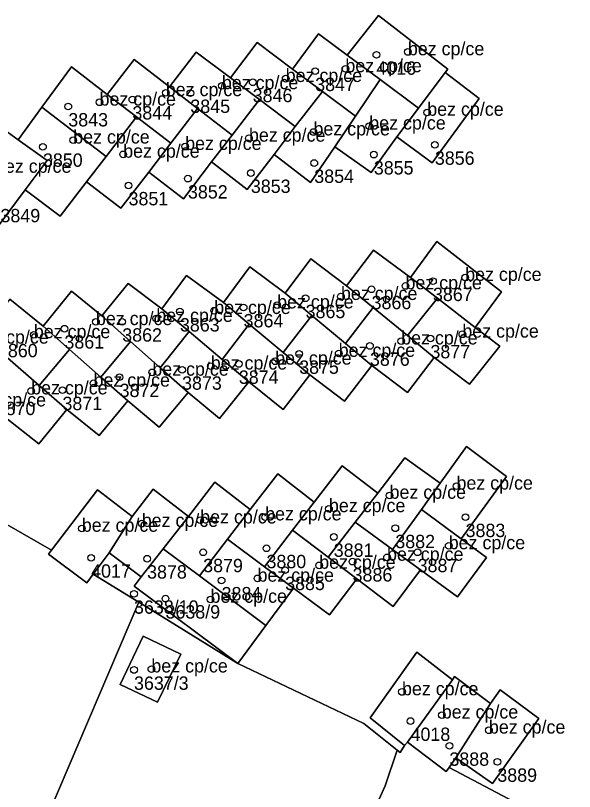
# Model space of a CAD drawing. Extents: x -878211 to -870363, y -1058464 to -1052522.
# Drawn here: x -874681.5 to -874639.7, y -1055270.9 to -1055212.8 of the extents above; entities that cross this region are included whole.
import ezdxf

# ---------------------------------------------------------------- set-up
doc = ezdxf.new("R2010")
doc.units = 0
for name, color, linetype in [('Vrstva 50', 7, 'Continuous'), ('Vrstva 51', 7, 'Continuous'), ('Vrstva 52', 7, 'Continuous')]:
    doc.layers.add(name, color=color, linetype=linetype)

msp = doc.modelspace()

# ---------------------------------------------------------------- linework, layer by layer
at = {"layer": 'Vrstva 50'}
for centre in [(-874654.49, -1055215.76994), (-874652.13, -1055215.54994), (-874659.07, -1055216.98994), (-874656.81, -1055216.81994), (-874661.28, -1055217.54994), (-874666.06, -1055218.08994), (-874663.75, -1055217.81994), (-874670.26, -1055218.60994), (-874668.42, -1055218.62994), (-874675.22, -1055219.31994), (-874672.76, -1055219.11994), (-874677.56, -1055219.63994), (-874650.68, -1055220.07994), (-874655.02, -1055221.10994), (-874659.2, -1055221.54994), (-874677.19, -1055222.15994), (-874664.03, -1055222.01994), (-874679.46, -1055222.65994), (-874668.81, -1055222.63994), (-874650.11, -1055222.50994), (-874673.45, -1055223.21994), (-874654.68, -1055223.23994), (-874659.14, -1055223.86994), (-874663.89, -1055224.61994), (-874668.6, -1055225.03994), (-874673.05, -1055225.54994), (-874650.25, -1055232.71994), (-874647.84, -1055232.44994), (-874654.85, -1055233.32994), (-874652.31, -1055233.07994), (-874659.79, -1055233.99994), (-874657.14, -1055233.87994), (-874661.92, -1055234.50994), (-874669.2, -1055234.99994), (-874666.63, -1055234.92994), (-874664.43, -1055234.68994), (-874675.49, -1055235.75994), (-874673.52, -1055235.75994), (-874670.97, -1055235.51994), (-874677.85, -1055236.27994), (-874680.14, -1055236.73994), (-874648.05, -1055236.69994), (-874652.63, -1055237.20994), (-874650.44, -1055237.00994), (-874654.97, -1055237.56994), (-874660.27, -1055238.16994), (-874657.31, -1055238.13994), (-874666.89, -1055239.08994), (-874664.79, -1055238.91994), (-874662.07, -1055238.71994), (-874671.27, -1055239.54994), (-874669.04, -1055239.35994), (-874675.67, -1055240.36994), (-874673.72, -1055239.90994), (-874680.34, -1055240.94994), (-874678, -1055240.88994), (-874648.49, -1055248.07994), (-874653.5, -1055248.76994), (-874658.04, -1055249.76994), (-874672.06, -1055250.87994), (-874667.68, -1055250.61994), (-874662.82, -1055250.38994), (-874647.81, -1055250.39994), (-874676.55, -1055251.23994), (-874653.07, -1055251.22994), (-874657.68, -1055251.87994), (-874649.07, -1055252.54994), (-874667.46, -1055253.02994), (-874662.72, -1055252.72994), (-874651.4, -1055253.02994), (-874675.85, -1055253.43994), (-874671.66, -1055253.50994), (-874656.27, -1055253.72994), (-874653.69, -1055253.40994), (-874661.32, -1055254.36994), (-874658.77, -1055254.00994), (-874666.08, -1055255.13994), (-874663.39, -1055254.97994), (-874672.64, -1055256.13994), (-874670.28, -1055256.49994), (-874666.91, -1055256.55994), (-874672.64, -1055261.83994), (-874671.34, -1055261.77994), (-874652.57, -1055263.48994), (-874649.59, -1055265.22994), (-874651.93, -1055265.66994), (-874646.06, -1055266.35994), (-874649.02, -1055267.52994), (-874645.43, -1055268.72994)]:
    msp.add_circle(centre, 0.25, dxfattribs=at)
at = {"layer": 'Vrstva 51'}
for points in [[(-874682.14, -1055221.53), (-874681.32, -1055222.12), (-874679.54, -1055219.69), (-874677.33, -1055216.66), (-874674.64, -1055218.73), (-874672.63, -1055216.12), (-874669.98, -1055218.16), (-874667.98, -1055215.57), (-874665.41, -1055217.5), (-874663.42, -1055214.85), (-874660.77, -1055216.83), (-874658.82, -1055214.18), (-874656.67, -1055215.78), (-874654.33, -1055212.82), (-874649.14, -1055216.84), (-874649.34, -1055217.1), (-874646.78, -1055219.04), (-874650.32, -1055223.86), (-874652.96, -1055221.91), (-874654.87, -1055224.58), (-874657.61, -1055222.66), (-874659.41, -1055225.32), (-874662.15, -1055223.22), (-874664.16, -1055225.84), (-874666.83, -1055223.79), (-874668.94, -1055226.54), (-874671.54, -1055224.55), (-874673.62, -1055227.26), (-874676.19, -1055225.29), (-874678.16, -1055227.86), (-874680.79, -1055225.88), (-874682.77, -1055228.5)], [(-874681.95, -1055234.06), (-874679.45, -1055236.09), (-874677.32, -1055233.46), (-874675.06, -1055235.32), (-874673.07, -1055232.9), (-874670.56, -1055234.78), (-874668.7, -1055232.29), (-874665.93, -1055234.32), (-874663.97, -1055231.64), (-874661.32, -1055233.62), (-874659.4, -1055231.04), (-874656.73, -1055233.07), (-874654.7, -1055230.39), (-874651.94, -1055232.44), (-874649.95, -1055229.75), (-874645.11, -1055233.51), (-874647.1, -1055236.18), (-874645.24, -1055237.59), (-874647.52, -1055240.44), (-874650.15, -1055238.44), (-874652.16, -1055241.07), (-874654.84, -1055239.03), (-874656.88, -1055241.7), (-874659.47, -1055239.73), (-874661.46, -1055242.34), (-874664.05, -1055240.27), (-874666.24, -1055243.01), (-874668.59, -1055241.05), (-874670.75, -1055243.65), (-874673.09, -1055241.69), (-874675.26, -1055244.28), (-874677.68, -1055242.33), (-874679.76, -1055244.91), (-874682.24, -1055242.96)], [(-874702.92, -1055239.03), (-874678.81, -1055252.86), (-874675.38, -1055248.34), (-874672.78, -1055250.35), (-874671.21, -1055248.31), (-874668.55, -1055250.34), (-874666.59, -1055247.78), (-874663.93, -1055249.83), (-874661.88, -1055247.16), (-874659.14, -1055249.27), (-874657.05, -1055246.55), (-874654.39, -1055248.6), (-874652.35, -1055245.96), (-874649.71, -1055247.86), (-874647.73, -1055245.1), (-874644.75, -1055247.35), (-874648.13, -1055252.03), (-874646.23, -1055253.43), (-874648.41, -1055256.36), (-874651.19, -1055254.33), (-874653.23, -1055257.08), (-874655.95, -1055255.02), (-874657.99, -1055257.71), (-874660.69, -1055255.71), (-874662.76, -1055258.5), (-874664.87, -1055261.35), (-874655.42, -1055265.85), (-874652.93, -1055267.85), (-874652.71, -1055268.03), (-874652.38, -1055267.5), (-874654.95, -1055265.44), (-874651.47, -1055260.52), (-874648.79, -1055262.57), (-874648.63, -1055262.33), (-874645.95, -1055264.36), (-874645.21, -1055263.32), (-874642.32, -1055265.47), (-874645.79, -1055270.34), (-874648.53, -1055268.43), (-874649.04, -1055269.14), (-874621.91, -1055283.49)]]:
    msp.add_lwpolyline(points, dxfattribs=at)
for points in [[(-874656.67, -1055215.78), (-874654.2, -1055217.62), (-874651.33, -1055219.75), (-874649.34, -1055217.1), (-874649.14, -1055216.84), (-874654.33, -1055212.82)], [(-874656.05, -1055220.36), (-874654.2, -1055217.62), (-874656.67, -1055215.78), (-874658.82, -1055214.18), (-874660.77, -1055216.83), (-874658.53, -1055218.5)], [(-874658.53, -1055218.5), (-874660.77, -1055216.83), (-874663.42, -1055214.85), (-874665.41, -1055217.5), (-874663.25, -1055219.12), (-874660.56, -1055221.14)], [(-874665.41, -1055217.5), (-874667.98, -1055215.57), (-874669.98, -1055218.16), (-874667.88, -1055219.78), (-874665.28, -1055221.77), (-874663.25, -1055219.12)], [(-874667.88, -1055219.78), (-874669.98, -1055218.16), (-874672.63, -1055216.12), (-874674.64, -1055218.73), (-874672.45, -1055220.41), (-874669.88, -1055222.39)], [(-874672.45, -1055220.41), (-874674.64, -1055218.73), (-874677.33, -1055216.66), (-874679.54, -1055219.69), (-874674.73, -1055223.39)], [(-874651.33, -1055219.75), (-874652.96, -1055221.91), (-874650.32, -1055223.86), (-874646.78, -1055219.04), (-874649.34, -1055217.1)], [(-874652.96, -1055221.91), (-874651.33, -1055219.75), (-874654.2, -1055217.62), (-874656.05, -1055220.36), (-874657.61, -1055222.66), (-874654.87, -1055224.58)], [(-874657.61, -1055222.66), (-874656.05, -1055220.36), (-874658.53, -1055218.5), (-874660.56, -1055221.14), (-874662.15, -1055223.22), (-874659.41, -1055225.32)], [(-874662.15, -1055223.22), (-874660.56, -1055221.14), (-874663.25, -1055219.12), (-874665.28, -1055221.77), (-874666.83, -1055223.79), (-874664.16, -1055225.84)], [(-874676.19, -1055225.29), (-874674.73, -1055223.39), (-874679.54, -1055219.69), (-874681.32, -1055222.12), (-874679.14, -1055223.69), (-874680.79, -1055225.88), (-874678.16, -1055227.86)], [(-874665.28, -1055221.77), (-874667.88, -1055219.78), (-874669.88, -1055222.39), (-874671.54, -1055224.55), (-874668.94, -1055226.54), (-874666.83, -1055223.79)], [(-874671.54, -1055224.55), (-874669.88, -1055222.39), (-874672.45, -1055220.41), (-874674.73, -1055223.39), (-874676.19, -1055225.29), (-874673.62, -1055227.26)], [(-874679.14, -1055223.69), (-874681.32, -1055222.12), (-874682.14, -1055221.53), (-874683.88, -1055224.11), (-874685.5, -1055226.51), (-874682.77, -1055228.5), (-874680.79, -1055225.88)], [(-874647.1, -1055236.18), (-874645.11, -1055233.51), (-874649.95, -1055229.75), (-874651.94, -1055232.44), (-874649.92, -1055234)], [(-874652.16, -1055236.8), (-874649.92, -1055234), (-874651.94, -1055232.44), (-874654.7, -1055230.39), (-874656.73, -1055233.07), (-874654.73, -1055234.7)], [(-874654.73, -1055234.7), (-874656.73, -1055233.07), (-874659.4, -1055231.04), (-874661.32, -1055233.62), (-874659.33, -1055235.28), (-874656.79, -1055237.4)], [(-874661.46, -1055238.07), (-874659.33, -1055235.28), (-874661.32, -1055233.62), (-874663.97, -1055231.64), (-874665.93, -1055234.32), (-874664.01, -1055235.93)], [(-874666.04, -1055238.59), (-874664.01, -1055235.93), (-874665.93, -1055234.32), (-874668.7, -1055232.29), (-874670.56, -1055234.78), (-874668.52, -1055236.5)], [(-874670.68, -1055239.2), (-874668.52, -1055236.5), (-874670.56, -1055234.78), (-874673.07, -1055232.9), (-874675.06, -1055235.32), (-874672.9, -1055237.23)], [(-874675.12, -1055239.9), (-874672.9, -1055237.23), (-874675.06, -1055235.32), (-874677.32, -1055233.46), (-874679.45, -1055236.09), (-874677.47, -1055237.84)], [(-874677.47, -1055237.84), (-874679.45, -1055236.09), (-874681.95, -1055234.06), (-874684.12, -1055236.72), (-874682.12, -1055238.46), (-874679.73, -1055240.54)], [(-874650.15, -1055238.44), (-874647.52, -1055240.44), (-874645.24, -1055237.59), (-874647.1, -1055236.18), (-874649.92, -1055234), (-874652.16, -1055236.8)], [(-874650.15, -1055238.44), (-874652.16, -1055236.8), (-874654.73, -1055234.7), (-874656.79, -1055237.4), (-874654.84, -1055239.03), (-874652.16, -1055241.07)], [(-874654.84, -1055239.03), (-874656.79, -1055237.4), (-874659.33, -1055235.28), (-874661.46, -1055238.07), (-874659.47, -1055239.73), (-874656.88, -1055241.7)], [(-874659.47, -1055239.73), (-874661.46, -1055238.07), (-874664.01, -1055235.93), (-874666.04, -1055238.59), (-874664.05, -1055240.27), (-874661.46, -1055242.34)], [(-874664.05, -1055240.27), (-874666.04, -1055238.59), (-874668.52, -1055236.5), (-874670.68, -1055239.2), (-874668.59, -1055241.05), (-874666.24, -1055243.01)], [(-874668.59, -1055241.05), (-874670.68, -1055239.2), (-874672.9, -1055237.23), (-874675.12, -1055239.9), (-874673.09, -1055241.69), (-874670.75, -1055243.65)], [(-874673.09, -1055241.69), (-874675.12, -1055239.9), (-874677.47, -1055237.84), (-874679.73, -1055240.54), (-874677.68, -1055242.33), (-874675.26, -1055244.28)], [(-874678.81, -1055252.86), (-874702.92, -1055239.03), (-874708.84, -1055246.86), (-874713.55, -1055249.97), (-874718.48, -1055257.92), (-874697.17, -1055267.28), (-874679.81, -1055274.43), (-874672.27, -1055256.77), (-874675.69, -1055254.66), (-874676.17, -1055255.31), (-874679.05, -1055253.17)], [(-874677.68, -1055242.33), (-874679.73, -1055240.54), (-874682.12, -1055238.46), (-874684.32, -1055241.18), (-874682.24, -1055242.96), (-874679.76, -1055244.91)], [(-874651.12, -1055249.83), (-874648.13, -1055252.03), (-874644.75, -1055247.35), (-874647.73, -1055245.1), (-874649.71, -1055247.86)], [(-874651.12, -1055249.83), (-874649.71, -1055247.86), (-874652.35, -1055245.96), (-874654.39, -1055248.6), (-874656.07, -1055250.77), (-874653.27, -1055252.82)], [(-874658.1, -1055253.4), (-874656.07, -1055250.77), (-874654.39, -1055248.6), (-874657.05, -1055246.55), (-874659.14, -1055249.27), (-874660.76, -1055251.38)], [(-874662.86, -1055254.11), (-874660.76, -1055251.38), (-874659.14, -1055249.27), (-874661.88, -1055247.16), (-874663.93, -1055249.83), (-874665.63, -1055252.05)], [(-874674.5, -1055253.07), (-874672.1, -1055254.86), (-874670.45, -1055252.76), (-874668.55, -1055250.34), (-874671.21, -1055248.31), (-874672.78, -1055250.35)], [(-874663.93, -1055249.83), (-874666.59, -1055247.78), (-874668.55, -1055250.34), (-874670.45, -1055252.76), (-874667.74, -1055254.79), (-874665.63, -1055252.05)], [(-874675.69, -1055254.66), (-874674.5, -1055253.07), (-874672.78, -1055250.35), (-874675.38, -1055248.34), (-874678.81, -1055252.86), (-874679.05, -1055253.17), (-874676.17, -1055255.31)], [(-874651.19, -1055254.33), (-874648.41, -1055256.36), (-874646.23, -1055253.43), (-874648.13, -1055252.03), (-874651.12, -1055249.83), (-874653.27, -1055252.82)], [(-874653.27, -1055252.82), (-874656.07, -1055250.77), (-874658.1, -1055253.4), (-874655.95, -1055255.02), (-874653.23, -1055257.08), (-874651.19, -1055254.33)], [(-874658.1, -1055253.4), (-874660.76, -1055251.38), (-874662.86, -1055254.11), (-874660.69, -1055255.71), (-874657.99, -1055257.71), (-874655.95, -1055255.02)], [(-874662.86, -1055254.11), (-874665.63, -1055252.05), (-874667.74, -1055254.79), (-874662.76, -1055258.5), (-874660.69, -1055255.71)], [(-874667.74, -1055254.79), (-874670.45, -1055252.76), (-874672.1, -1055254.86), (-874672.63, -1055255.57), (-874664.87, -1055261.35), (-874662.76, -1055258.5)], [(-874672.27, -1055256.77), (-874664.87, -1055261.35), (-874672.63, -1055255.57), (-874672.1, -1055254.86), (-874674.5, -1055253.07), (-874675.69, -1055254.66)], [(-874664.87, -1055261.35), (-874672.27, -1055256.77), (-874679.81, -1055274.43), (-874662.33, -1055281.63), (-874659.43, -1055282.91), (-874653.82, -1055270.52), (-874652.93, -1055267.85), (-874655.42, -1055265.85)], [(-874670.89, -1055264.25), (-874673.68, -1055262.92), (-874671.95, -1055259.32), (-874669.13, -1055260.67)], [(-874670.89, -1055264.25), (-874669.13, -1055260.67), (-874671.95, -1055259.32), (-874673.68, -1055262.92)], [(-874648.79, -1055262.57), (-874651.47, -1055260.52), (-874654.95, -1055265.44), (-874652.38, -1055267.5), (-874652.17, -1055267.26)], [(-874648.79, -1055262.57), (-874652.17, -1055267.26), (-874649.25, -1055269.44), (-874649.04, -1055269.14), (-874648.53, -1055268.43), (-874645.95, -1055264.36), (-874648.63, -1055262.33)], [(-874648.53, -1055268.43), (-874645.79, -1055270.34), (-874642.32, -1055265.47), (-874645.21, -1055263.32), (-874645.95, -1055264.36)], [(-874623.74, -1055297.98), (-874618.71, -1055286.16), (-874622.34, -1055284.31), (-874621.91, -1055283.49), (-874649.04, -1055269.14), (-874649.25, -1055269.44), (-874652.17, -1055267.26), (-874652.38, -1055267.5), (-874652.71, -1055268.03), (-874652.93, -1055267.85), (-874653.82, -1055270.52), (-874659.43, -1055282.91)]]:
    msp.add_lwpolyline(points, close=True, dxfattribs=at)
at = {"layer": 'Vrstva 52'}
for points in [[(-874654.33, -1055212.82), (-874656.67, -1055215.78), (-874654.2, -1055217.62), (-874651.33, -1055219.75), (-874649.34, -1055217.1), (-874649.14, -1055216.84)], [(-874660.77, -1055216.83), (-874658.53, -1055218.5), (-874656.05, -1055220.36), (-874654.2, -1055217.62), (-874656.67, -1055215.78), (-874658.82, -1055214.18)], [(-874665.41, -1055217.5), (-874663.25, -1055219.12), (-874660.56, -1055221.14), (-874658.53, -1055218.5), (-874660.77, -1055216.83), (-874663.42, -1055214.85)], [(-874669.98, -1055218.16), (-874667.88, -1055219.78), (-874665.28, -1055221.77), (-874663.25, -1055219.12), (-874665.41, -1055217.5), (-874667.98, -1055215.57)], [(-874674.64, -1055218.73), (-874672.45, -1055220.41), (-874669.88, -1055222.39), (-874667.88, -1055219.78), (-874669.98, -1055218.16), (-874672.63, -1055216.12)], [(-874679.54, -1055219.69), (-874674.73, -1055223.39), (-874672.45, -1055220.41), (-874674.64, -1055218.73), (-874677.33, -1055216.66)], [(-874651.33, -1055219.75), (-874652.96, -1055221.91), (-874650.32, -1055223.86), (-874646.78, -1055219.04), (-874649.34, -1055217.1)], [(-874656.05, -1055220.36), (-874657.61, -1055222.66), (-874654.87, -1055224.58), (-874652.96, -1055221.91), (-874651.33, -1055219.75), (-874654.2, -1055217.62)], [(-874656.05, -1055220.36), (-874658.53, -1055218.5), (-874660.56, -1055221.14), (-874662.15, -1055223.22), (-874659.41, -1055225.32), (-874657.61, -1055222.66)], [(-874660.56, -1055221.14), (-874663.25, -1055219.12), (-874665.28, -1055221.77), (-874666.83, -1055223.79), (-874664.16, -1055225.84), (-874662.15, -1055223.22)], [(-874681.32, -1055222.12), (-874679.14, -1055223.69), (-874680.79, -1055225.88), (-874678.16, -1055227.86), (-874676.19, -1055225.29), (-874674.73, -1055223.39), (-874679.54, -1055219.69)], [(-874667.88, -1055219.78), (-874669.88, -1055222.39), (-874671.54, -1055224.55), (-874668.94, -1055226.54), (-874666.83, -1055223.79), (-874665.28, -1055221.77)], [(-874674.73, -1055223.39), (-874676.19, -1055225.29), (-874673.62, -1055227.26), (-874671.54, -1055224.55), (-874669.88, -1055222.39), (-874672.45, -1055220.41)], [(-874683.88, -1055224.11), (-874685.5, -1055226.51), (-874682.77, -1055228.5), (-874680.79, -1055225.88), (-874679.14, -1055223.69), (-874681.32, -1055222.12), (-874682.14, -1055221.53)], [(-874649.95, -1055229.75), (-874651.94, -1055232.44), (-874649.92, -1055234), (-874647.1, -1055236.18), (-874645.11, -1055233.51)], [(-874654.7, -1055230.39), (-874656.73, -1055233.07), (-874654.73, -1055234.7), (-874652.16, -1055236.8), (-874649.92, -1055234), (-874651.94, -1055232.44)], [(-874659.4, -1055231.04), (-874661.32, -1055233.62), (-874659.33, -1055235.28), (-874656.79, -1055237.4), (-874654.73, -1055234.7), (-874656.73, -1055233.07)], [(-874663.97, -1055231.64), (-874665.93, -1055234.32), (-874664.01, -1055235.93), (-874661.46, -1055238.07), (-874659.33, -1055235.28), (-874661.32, -1055233.62)], [(-874668.7, -1055232.29), (-874670.56, -1055234.78), (-874668.52, -1055236.5), (-874666.04, -1055238.59), (-874664.01, -1055235.93), (-874665.93, -1055234.32)], [(-874673.07, -1055232.9), (-874675.06, -1055235.32), (-874672.9, -1055237.23), (-874670.68, -1055239.2), (-874668.52, -1055236.5), (-874670.56, -1055234.78)], [(-874677.32, -1055233.46), (-874679.45, -1055236.09), (-874677.47, -1055237.84), (-874675.12, -1055239.9), (-874672.9, -1055237.23), (-874675.06, -1055235.32)], [(-874681.95, -1055234.06), (-874684.12, -1055236.72), (-874682.12, -1055238.46), (-874679.73, -1055240.54), (-874677.47, -1055237.84), (-874679.45, -1055236.09)], [(-874649.92, -1055234), (-874652.16, -1055236.8), (-874650.15, -1055238.44), (-874647.52, -1055240.44), (-874645.24, -1055237.59), (-874647.1, -1055236.18)], [(-874654.73, -1055234.7), (-874656.79, -1055237.4), (-874654.84, -1055239.03), (-874652.16, -1055241.07), (-874650.15, -1055238.44), (-874652.16, -1055236.8)], [(-874659.33, -1055235.28), (-874661.46, -1055238.07), (-874659.47, -1055239.73), (-874656.88, -1055241.7), (-874654.84, -1055239.03), (-874656.79, -1055237.4)], [(-874664.01, -1055235.93), (-874666.04, -1055238.59), (-874664.05, -1055240.27), (-874661.46, -1055242.34), (-874659.47, -1055239.73), (-874661.46, -1055238.07)], [(-874668.52, -1055236.5), (-874670.68, -1055239.2), (-874668.59, -1055241.05), (-874666.24, -1055243.01), (-874664.05, -1055240.27), (-874666.04, -1055238.59)], [(-874668.59, -1055241.05), (-874670.68, -1055239.2), (-874672.9, -1055237.23), (-874675.12, -1055239.9), (-874673.09, -1055241.69), (-874670.75, -1055243.65)], [(-874677.47, -1055237.84), (-874679.73, -1055240.54), (-874677.68, -1055242.33), (-874675.26, -1055244.28), (-874673.09, -1055241.69), (-874675.12, -1055239.9)], [(-874682.12, -1055238.46), (-874684.32, -1055241.18), (-874682.24, -1055242.96), (-874679.76, -1055244.91), (-874677.68, -1055242.33), (-874679.73, -1055240.54)], [(-874644.75, -1055247.35), (-874647.73, -1055245.1), (-874649.71, -1055247.86), (-874651.12, -1055249.83), (-874648.13, -1055252.03)], [(-874654.39, -1055248.6), (-874656.07, -1055250.77), (-874653.27, -1055252.82), (-874651.12, -1055249.83), (-874649.71, -1055247.86), (-874652.35, -1055245.96)], [(-874659.14, -1055249.27), (-874660.76, -1055251.38), (-874658.1, -1055253.4), (-874656.07, -1055250.77), (-874654.39, -1055248.6), (-874657.05, -1055246.55)], [(-874665.63, -1055252.05), (-874662.86, -1055254.11), (-874660.76, -1055251.38), (-874659.14, -1055249.27), (-874661.88, -1055247.16), (-874663.93, -1055249.83)], [(-874672.78, -1055250.35), (-874674.5, -1055253.07), (-874672.1, -1055254.86), (-874670.45, -1055252.76), (-874668.55, -1055250.34), (-874671.21, -1055248.31)], [(-874670.45, -1055252.76), (-874667.74, -1055254.79), (-874665.63, -1055252.05), (-874663.93, -1055249.83), (-874666.59, -1055247.78), (-874668.55, -1055250.34)], [(-874675.38, -1055248.34), (-874678.81, -1055252.86), (-874679.05, -1055253.17), (-874676.17, -1055255.31), (-874675.69, -1055254.66), (-874674.5, -1055253.07), (-874672.78, -1055250.35)], [(-874651.12, -1055249.83), (-874653.27, -1055252.82), (-874651.19, -1055254.33), (-874648.41, -1055256.36), (-874646.23, -1055253.43), (-874648.13, -1055252.03)], [(-874656.07, -1055250.77), (-874658.1, -1055253.4), (-874655.95, -1055255.02), (-874653.23, -1055257.08), (-874651.19, -1055254.33), (-874653.27, -1055252.82)], [(-874660.76, -1055251.38), (-874662.86, -1055254.11), (-874660.69, -1055255.71), (-874657.99, -1055257.71), (-874655.95, -1055255.02), (-874658.1, -1055253.4)], [(-874667.74, -1055254.79), (-874662.76, -1055258.5), (-874660.69, -1055255.71), (-874662.86, -1055254.11), (-874665.63, -1055252.05)], [(-874672.63, -1055255.57), (-874664.87, -1055261.35), (-874662.76, -1055258.5), (-874667.74, -1055254.79), (-874670.45, -1055252.76), (-874672.1, -1055254.86)], [(-874671.95, -1055259.32), (-874673.68, -1055262.92), (-874670.89, -1055264.25), (-874669.13, -1055260.67)], [(-874654.95, -1055265.44), (-874652.38, -1055267.5), (-874652.17, -1055267.26), (-874648.79, -1055262.57), (-874651.47, -1055260.52)], [(-874652.17, -1055267.26), (-874649.25, -1055269.44), (-874649.04, -1055269.14), (-874648.53, -1055268.43), (-874645.95, -1055264.36), (-874648.63, -1055262.33), (-874648.79, -1055262.57)], [(-874645.95, -1055264.36), (-874648.53, -1055268.43), (-874645.79, -1055270.34), (-874642.32, -1055265.47), (-874645.21, -1055263.32)]]:
    msp.add_lwpolyline(points, close=True, dxfattribs=at)

# ---------------------------------------------------------------- texts
at = {"layer": 'Vrstva 50'}
for s, p in [('bez cp/ce', (-874652.13, -1055215.8)), ('bez cp/ce', (-874656.81, -1055217.07)), ('4016', (-874654.49, -1055217.259)), ('bez cp/ce', (-874661.28, -1055217.8)), ('bez cp/ce', (-874666.06, -1055218.34)), ('3847', (-874659.07, -1055218.479)), ('bez cp/ce', (-874670.26, -1055218.86)), ('bez cp/ce', (-874675.22, -1055219.57)), ('3846', (-874663.75, -1055219.309)), ('3845', (-874668.42, -1055220.119)), ('3844', (-874672.76, -1055220.609)), ('bez cp/ce', (-874650.68, -1055220.33)), ('3843', (-874677.56, -1055221.129)), ('bez cp/ce', (-874655.02, -1055221.36)), ('bez cp/ce', (-874659.2, -1055221.8)), ('bez cp/ce', (-874677.19, -1055222.409)), ('bez cp/ce', (-874664.03, -1055222.27)), ('bez cp/ce', (-874668.81, -1055222.889)), ('bez cp/ce', (-874673.45, -1055223.47)), ('3850', (-874679.46, -1055224.149)), ('3856', (-874650.11, -1055223.999)), ('bez cp/ce', (-874683.05, -1055224.6)), ('3855', (-874654.68, -1055224.729)), ('3854', (-874659.14, -1055225.359)), ('3852', (-874668.6, -1055226.529)), ('3853', (-874663.89, -1055226.109)), ('3851', (-874673.05, -1055227.039)), ('3849', (-874682.64, -1055228.309)), ('bez cp/ce', (-874647.84, -1055232.7)), ('bez cp/ce', (-874652.31, -1055233.33)), ('bez cp/ce', (-874657.14, -1055234.129)), ('3867', (-874650.25, -1055234.209)), ('bez cp/ce', (-874661.92, -1055234.76)), ('bez cp/ce', (-874666.63, -1055235.179)), ('3866', (-874654.85, -1055234.819)), ('bez cp/ce', (-874675.49, -1055236.01)), ('bez cp/ce', (-874670.97, -1055235.77)), ('3865', (-874659.79, -1055235.489)), ('3863', (-874669.2, -1055236.489)), ('3864', (-874664.43, -1055236.179)), ('bez cp/ce', (-874680.14, -1055236.99)), ('bez cp/ce', (-874648.05, -1055236.95)), ('bez cp/ce', (-874684.75, -1055237.399)), ('3862', (-874673.52, -1055237.249)), ('bez cp/ce', (-874652.63, -1055237.46)), ('3861', (-874677.85, -1055237.769)), ('3860', (-874682.83, -1055238.419)), ('bez cp/ce', (-874657.31, -1055238.389)), ('3877', (-874650.44, -1055238.499)), ('bez cp/ce', (-874666.89, -1055239.34)), ('bez cp/ce', (-874662.07, -1055238.97)), ('3876', (-874654.97, -1055239.059)), ('bez cp/ce', (-874671.27, -1055239.8)), ('3875', (-874660.27, -1055239.659)), ('bez cp/ce', (-874675.67, -1055240.62)), ('3874', (-874664.79, -1055240.409)), ('bez cp/ce', (-874680.34, -1055241.2)), ('3873', (-874669.04, -1055240.849)), ('3872', (-874673.72, -1055241.399)), ('bez cp/ce', (-874684.95, -1055242.1)), ('3870', (-874683, -1055242.749)), ('3871', (-874678, -1055242.379)), ('bez cp/ce', (-874648.49, -1055248.33)), ('bez cp/ce', (-874653.5, -1055249.02)), ('bez cp/ce', (-874658.04, -1055250.02)), ('bez cp/ce', (-874667.68, -1055250.87)), ('bez cp/ce', (-874662.82, -1055250.639)), ('bez cp/ce', (-874676.55, -1055251.49)), ('bez cp/ce', (-874672.06, -1055251.129)), ('3883', (-874647.81, -1055251.889)), ('3882', (-874653.07, -1055252.719)), ('bez cp/ce', (-874649.07, -1055252.8)), ('3881', (-874657.68, -1055253.369)), ('bez cp/ce', (-874653.69, -1055253.659)), ('3879', (-874667.46, -1055254.519)), ('3880', (-874662.72, -1055254.219)), ('bez cp/ce', (-874658.77, -1055254.26)), ('3887', (-874651.4, -1055254.519)), ('4017', (-874675.85, -1055254.929)), ('3878', (-874671.66, -1055254.999)), ('bez cp/ce', (-874663.39, -1055255.23)), ('3886', (-874656.27, -1055255.219)), ('3885', (-874661.32, -1055255.859)), ('bez cp/ce', (-874666.91, -1055256.81)), ('3884', (-874666.08, -1055256.629)), ('3638/10', (-874672.64, -1055257.629)), ('3638/9', (-874670.28, -1055257.989)), ('bez cp/ce', (-874671.34, -1055262.03)), ('3637/3', (-874672.64, -1055263.329)), ('bez cp/ce', (-874652.57, -1055263.74)), ('bez cp/ce', (-874649.59, -1055265.48)), ('bez cp/ce', (-874646.06, -1055266.61)), ('4018', (-874651.93, -1055267.159)), ('3888', (-874649.02, -1055269.019)), ('3889', (-874645.43, -1055270.219))]:
    msp.add_text(s, height=0.999996, dxfattribs=at).set_placement(p)

doc.saveas('drawing.dxf')
